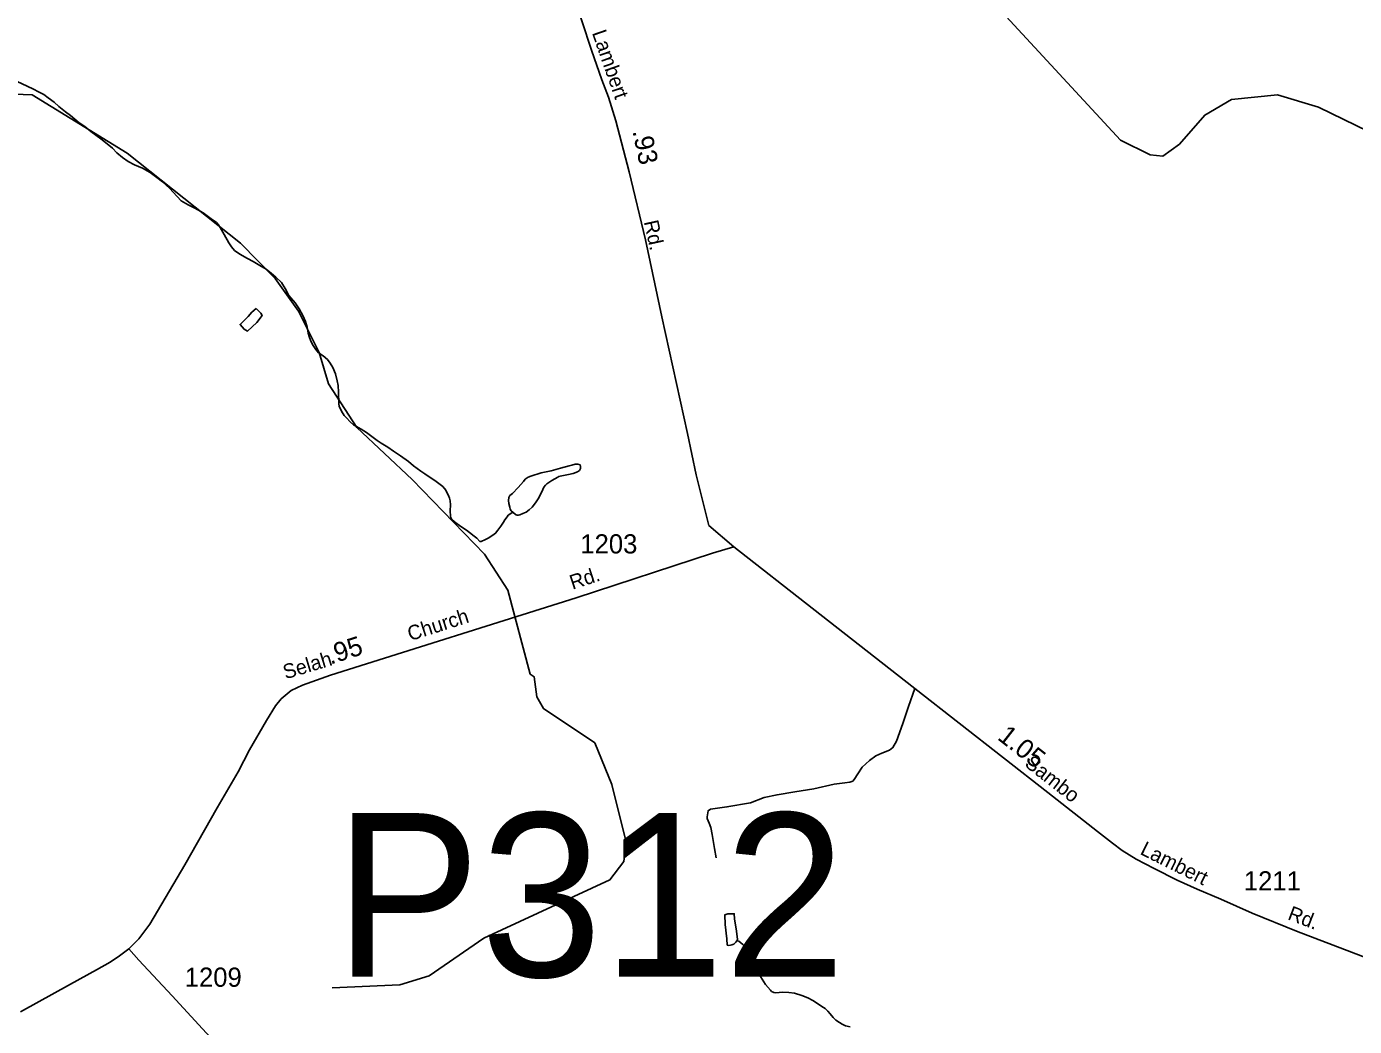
# Model space of a CAD drawing. Extents: x 2206922 to 2357709, y 510027 to 673830.
# Drawn here: x 2241724 to 2250373, y 570736 to 577247 of the extents above; entities that cross this region are included whole.
import ezdxf

# ---------------------------------------------------------------- set-up
doc = ezdxf.new("R2010")
doc.units = 0
for name, color, linetype in [('Exist Hydrographic Creek Single Shore', 7, 'Continuous'), ('Exist Hydrographic Misc Water Feature', 7, 'Continuous'), ('Exist Road Non-System Type 51', 7, 'Continuous'), ('Exist Road Secondary Mileage Hundredths English Label', 7, 'Continuous'), ('Exist Road Secondary Structure Pipe Number Label', 7, 'Continuous'), ('Exist Road Secondary Type 51 Attributed', 7, 'Continuous'), ('Exist Road Secondary Type 51 Label', 7, 'Continuous'), ('Exist Road Secondary Type 51 Number Label', 7, 'Continuous')]:
    doc.layers.add(name, color=color, linetype=linetype)

msp = doc.modelspace()

# ---------------------------------------------------------------- linework, layer by layer
at = {"layer": 'Exist Hydrographic Creek Single Shore'}
for points in [[(2252747.3, 576540.1), (2252249.4, 576261.6), (2251668.3, 576040.5), (2251527.4, 576030.3), (2250942.4, 576235.6), (2250465.3, 576563.3), (2250138.4, 576720.8), (2249871.2, 576801.6), (2249572.3, 576771.6), (2249398.4, 576670.2), (2249233.3, 576480), (2249125.3, 576403.5), (2249042.4, 576411.8), (2248849.3, 576507.5), (2248051.4, 577369.8), (2247983.3, 577476.1), (2247949.3, 577644.1), (2248021.3, 577928), (2248044.2, 578242.4), (2248226.3, 578353.5), (2248127.3, 579283.6), (2248168.3, 579328.7), (2248484.3, 579437.1)], [(2243713.3, 570986.5), (2244155.2, 571007.1), (2244346.3, 571065.5), (2244702.3, 571310.9), (2245523.3, 571691.2), (2245614.4, 571810.6), (2245630.4, 571935), (2245535.2, 572310.8), (2245425.3, 572582), (2245090.2, 572805.2), (2245047.4, 572881.5), (2245029.3, 573013), (2245004.3, 573029.9), (2244858.3, 573577.4), (2244707.2, 573810), (2244236.2, 574298.3), (2243875.3, 574636.9), (2243690.4, 574919.4), (2243630.3, 575124), (2243494.3, 575392.4), (2243343.2, 575605.4), (2243116.2, 575836.2), (2242378.2, 576421.9), (2241759.2, 576801.7), (2241642.3, 576807.4)], [(2246349.3, 571293.7), (2246363.4, 571292), (2246390.1, 571270.1), (2246417.5, 571244), (2246436, 571224.3), (2246441.9, 571214.4), (2246448.3, 571204.5), (2246475, 571128.7), (2246505.3, 571060.9), (2246537.9, 571009.4), (2246570.3, 570971.6), (2246576.1, 570963.4), (2246586.1, 570959.5), (2246591.8, 570955.8), (2246602.1, 570953.8), (2246650.1, 570958.4), (2246688, 570956.7), (2246726.1, 570953), (2246774.5, 570937.2), (2246812.3, 570921.7), (2246846.3, 570904.1), (2246876.5, 570886.1), (2246904.7, 570866.4), (2246924.8, 570852.4), (2246943.1, 570834.7), (2246958.9, 570816.9), (2246977.3, 570795.1), (2246995.2, 570777), (2247019.4, 570761.6), (2247035.6, 570751.4), (2247057.3, 570739.6), (2247087.9, 570733.8)]]:
    msp.add_lwpolyline(points, dxfattribs=at)
at = {"layer": 'Exist Hydrographic Misc Water Feature'}
for points in [[(2242038, 576643.9), (2242010.2, 576667.6), (2241977.6, 576691.5), (2241933.3, 576727), (2241903.5, 576754.6), (2241864.8, 576782.3), (2241835.2, 576804.2), (2241802.4, 576822.1), (2241768.8, 576839.8), (2241728.4, 576859.3), (2241662.4, 576888.7)], [(2244677.1, 573894.6), (2244657.2, 573914.7), (2244638.5, 573928.4), (2244609, 573952), (2244588.7, 573968), (2244552.6, 573991.7), (2244510.4, 574021.2), (2244494, 574037.1), (2244488, 574047.3), (2244486, 574058.9), (2244483.7, 574092.9), (2244485.1, 574133.2), (2244483.1, 574159.1), (2244479, 574175.1), (2244471, 574192.9), (2244466.5, 574205), (2244454.4, 574228.7), (2244434.3, 574250.8), (2244408.2, 574270.6), (2244382.2, 574290.3), (2244351.9, 574309.9), (2244318, 574333.7), (2244291.6, 574351.4), (2244267.4, 574369.2), (2244243.2, 574387.1), (2244211.2, 574414.6), (2244158.7, 574452.1), (2244114.8, 574481.9), (2244076.7, 574507.5), (2244034.2, 574533.4), (2244008.2, 574551.1), (2243973.7, 574576.5), (2243937.6, 574602.3), (2243903.4, 574624.1), (2243873.3, 574642), (2243853.2, 574653.5), (2243831.4, 574673.4), (2243807.2, 574699.4), (2243793.3, 574714.9), (2243774.8, 574742.8), (2243760.7, 574774.9), (2243758.2, 574790.7), (2243755.6, 574867), (2243753.3, 574908.7), (2243747.2, 574940.8), (2243736.5, 574984.6), (2243718.4, 575026.3), (2243702.2, 575054.3), (2243684, 575078.1), (2243655.7, 575101.8), (2243626, 575121.7), (2243607.5, 575143.6), (2243591.3, 575169.1), (2243577, 575193.2), (2243566.7, 575221.1), (2243558.5, 575251.1), (2243550.5, 575288.8), (2243540.3, 575326.9), (2243523.9, 575364.6), (2243499.5, 575408.4), (2243472.8, 575448.1), (2243432.8, 575495.9), (2243408, 575541.5), (2243384.2, 575579.5), (2243347.5, 575615), (2243319.2, 575638.8), (2243283.5, 575666.5), (2243243.3, 575690.4), (2243199, 575715.7), (2243163.2, 575737.3), (2243112.9, 575765.2), (2243078.5, 575788.6), (2243058.4, 575812.8), (2243042.2, 575838.3), (2243011.6, 575892.4), (2242985.4, 575938.1), (2242973.3, 575955.8), (2242960.8, 575969.8), (2242926.9, 575995.6), (2242874.9, 576033.1), (2242820.5, 576064.4), (2242776.2, 576086.1), (2242729.9, 576111.7), (2242705.7, 576139.7), (2242655.3, 576195.1), (2242609.1, 576236.5), (2242572.8, 576264.3), (2242528.9, 576296.1), (2242478.7, 576323.5), (2242426.2, 576345.3), (2242386.2, 576368.7), (2242348.1, 576394.7), (2242311.8, 576424.2), (2242283.5, 576454), (2242249.5, 576483.8), (2242207, 576515.4), (2242142.8, 576562.8), (2242102.4, 576596.5), (2242065.9, 576620.2), (2242038, 576643.9)], [(2243219.6, 575410.1), (2243249.9, 575380.4), (2243258.3, 575364.5), (2243224.1, 575320.2), (2243163, 575263.7), (2243140.6, 575275.6), (2243114.4, 575307.1), (2243166.2, 575357.7), (2243191.7, 575387.9), (2243219.6, 575410.1)], [(2244891.5, 574084.5), (2244881.3, 574092.2), (2244873.1, 574104.3), (2244871.2, 574116.4), (2244865.1, 574140), (2244862.8, 574160.2), (2244864.5, 574180.2), (2244872.5, 574192), (2244888.5, 574206.3), (2244926.2, 574244.7), (2244959.6, 574284.7), (2244971.9, 574298.7), (2244991.6, 574313.2), (2245009.2, 574319.4), (2245075.3, 574339.9), (2245141.3, 574354.3), (2245201, 574370.8), (2245257, 574387.1), (2245274.6, 574391.3), (2245296.9, 574397.7), (2245314.8, 574397.8), (2245328.7, 574391.7), (2245332.8, 574381.7), (2245331, 574369.9), (2245325.2, 574355.7), (2245313.1, 574347.8), (2245283.2, 574335.3), (2245253.3, 574329.3), (2245199.5, 574318.7), (2245191.5, 574316.6), (2245183.7, 574312.6), (2245146, 574290.3), (2245111.8, 574268.3), (2245104, 574260.1), (2245093.9, 574247.8), (2245080, 574215.9), (2245056.8, 574171.5), (2245039, 574145.4), (2245017.2, 574117.5), (2244997.4, 574099.4), (2244977.5, 574084.9), (2244955.3, 574074.9), (2244937.5, 574066.6), (2244927.2, 574064.5), (2244919.6, 574064.5), (2244913.7, 574066.6), (2244907.5, 574070.4), (2244891.5, 574084.5)], [(2244891.5, 574084.5), (2244861.8, 574064.3), (2244853.8, 574054.1), (2244838, 574033.8), (2244830.2, 574020), (2244812.2, 573993.9), (2244792.5, 573967.6), (2244778.6, 573947.4), (2244760.9, 573935.6), (2244731.2, 573915.3), (2244712.7, 573907.1), (2244685.3, 573894.6), (2244677.1, 573894.6)], [(2246349.3, 571293.7), (2246343.3, 571283.6), (2246337.8, 571277.6), (2246329.8, 571271.5), (2246317.7, 571267.6), (2246308, 571265.4), (2246298, 571263.3), (2246287.5, 571265.3), (2246285.7, 571306.9), (2246275, 571399), (2246272.2, 571463.1), (2246292.3, 571469), (2246333.9, 571469.5), (2246334.3, 571435.5), (2246349.1, 571355.7), (2246353.6, 571301.6), (2246349.3, 571293.7)]]:
    msp.add_lwpolyline(points, dxfattribs=at)
at = {"layer": 'Exist Road Non-System Type 51'}
msp.add_lwpolyline([(2246215.4, 571834.4), (2246205, 571894.2), (2246190.2, 571986.1), (2246179.8, 572032.1), (2246169.7, 572059.8), (2246157.3, 572089.9), (2246157.3, 572099.7), (2246159.2, 572113.8), (2246163.1, 572140.8), (2246178.4, 572150.4), (2246285.4, 572165.7), (2246440.1, 572192.4), (2246528, 572226.8), (2246612.1, 572244), (2246728.6, 572263.2), (2246850.9, 572282.3), (2246984.7, 572312.9), (2247053.4, 572322.4), (2247085.9, 572326.2), (2247093.6, 572328.2), (2247105, 572332), (2247115, 572343.4), (2247138.5, 572381.6), (2247166.2, 572423.8), (2247213.9, 572467.7), (2247256, 572498.3), (2247294.2, 572515.5), (2247343.9, 572534.6), (2247367.1, 572551.5), (2247390.8, 572593.6), (2247431.9, 572707.9), (2247468.9, 572820.1), (2247510.1, 572936.1)], dxfattribs=at)
at = {"layer": 'Exist Road Secondary Type 51 Attributed'}
for points in [[(2246330.9, 573858.5), (2246168, 573998), (2246085.1, 574327.3), (2246028.6, 574597.4), (2245861, 575355.7), (2245755.1, 575858.9), (2245649.2, 576301.1), (2245562.7, 576632.2), (2245513.3, 576785.8), (2245471, 576898.8), (2245403.9, 577092.1), (2245340.4, 577284.5), (2245233, 577591.6), (2244913.4, 578539.8)], [(2242389.6, 571241.7), (2242456, 571306), (2242526.5, 571401.5), (2242754.6, 571787.4), (2242964.1, 572159.8), (2243100.9, 572394.3), (2243175.9, 572536.1), (2243287.1, 572728.6), (2243345.3, 572823.9), (2243382.3, 572869.8), (2243447.6, 572922.8), (2243521.7, 572958.1), (2243703.5, 573023.4), (2245303.9, 573525.7), (2246191.5, 573817.9), (2246330.9, 573858.5)], [(2251014.1, 570980.4), (2250593.2, 571128.3), (2249995.6, 571357.3), (2249707.3, 571473.6), (2249502.8, 571565.4), (2249348.1, 571630.4), (2249218.2, 571687.7), (2249069.1, 571764.2), (2248950.7, 571825.4), (2248860.9, 571880.8), (2248797.8, 571928.6), (2248698.5, 572005.1), (2248375.6, 572259.3), (2247510.1, 572936.1), (2246841.4, 573459.9), (2246330.9, 573858.5)], [(2241683.8, 570829.9), (2242010.1, 571010.5), (2242179.2, 571103.8), (2242268.8, 571154.6), (2242328.4, 571195), (2242389.6, 571241.7)], [(2242389.6, 571241.7), (2242453.9, 571167), (2242672.4, 570934.5), (2242869.2, 570720.4), (2243117.6, 570452.8), (2243215, 570338.1), (2243274.3, 570254), (2243329.7, 570145), (2243369.8, 570045.6), (2243400.4, 569909.9), (2243419.5, 569789.5), (2243451.6, 569565.6), (2243497.7, 569270), (2243582.1, 568731.4), (2243667.7, 568184.5), (2243708.7, 567920.3), (2243753.4, 567644.6), (2243780.3, 567416.8), (2243790.5, 567210.9), (2243787.9, 567080.4), (2243785.4, 567002.3)]]:
    msp.add_lwpolyline(points, dxfattribs=at)

# ---------------------------------------------------------------- texts
at = {"layer": 'Exist Road Secondary Mileage Hundredths English Label'}
for s, rotation, p in [('.93', 281.98538, (2245669.7, 576565.7)), ('.95', 17.66924, (2243702.7, 573091.7)), ('1.05', 322.00742, (2248041.4, 572609.3))]:
    msp.add_text(s, height=125, rotation=rotation, dxfattribs=at).set_placement(p)
at = {"layer": 'Exist Road Secondary Structure Pipe Number Label'}
msp.add_text('P312', height=1066.27, dxfattribs=at).set_placement((2243729.2, 571059))
at = {"layer": 'Exist Road Secondary Type 51 Label'}
for s, rotation, p in [('Lambert', 289.23176, (2245405.5, 577206.2)), ('Rd.', 282.48732, (2245743.9, 575975.5)), ('Rd.', 18.139, (2245279.5, 573579.1)), ('Church', 17.66924, (2244222.6, 573244.4)), ('Selah', 16.84194, (2243410.7, 572995.5)), ('Sambo', 322.00742, (2248218.5, 572435.5)), ('Lambert', 333.61583, (2248971.2, 571859.9)), ('Rd.', 339.0333, (2249932.4, 571434.8))]:
    msp.add_text(s, height=95, rotation=rotation, dxfattribs=at).set_placement(p)
at = {"layer": 'Exist Road Secondary Type 51 Number Label'}
for s, p in [('1203', (2245330.5, 573815.6)), ('1211', (2249652.6, 571621.2)), ('1209', (2242753.7, 570994.1))]:
    msp.add_text(s, height=125, dxfattribs=at).set_placement(p)

doc.saveas('drawing.dxf')
